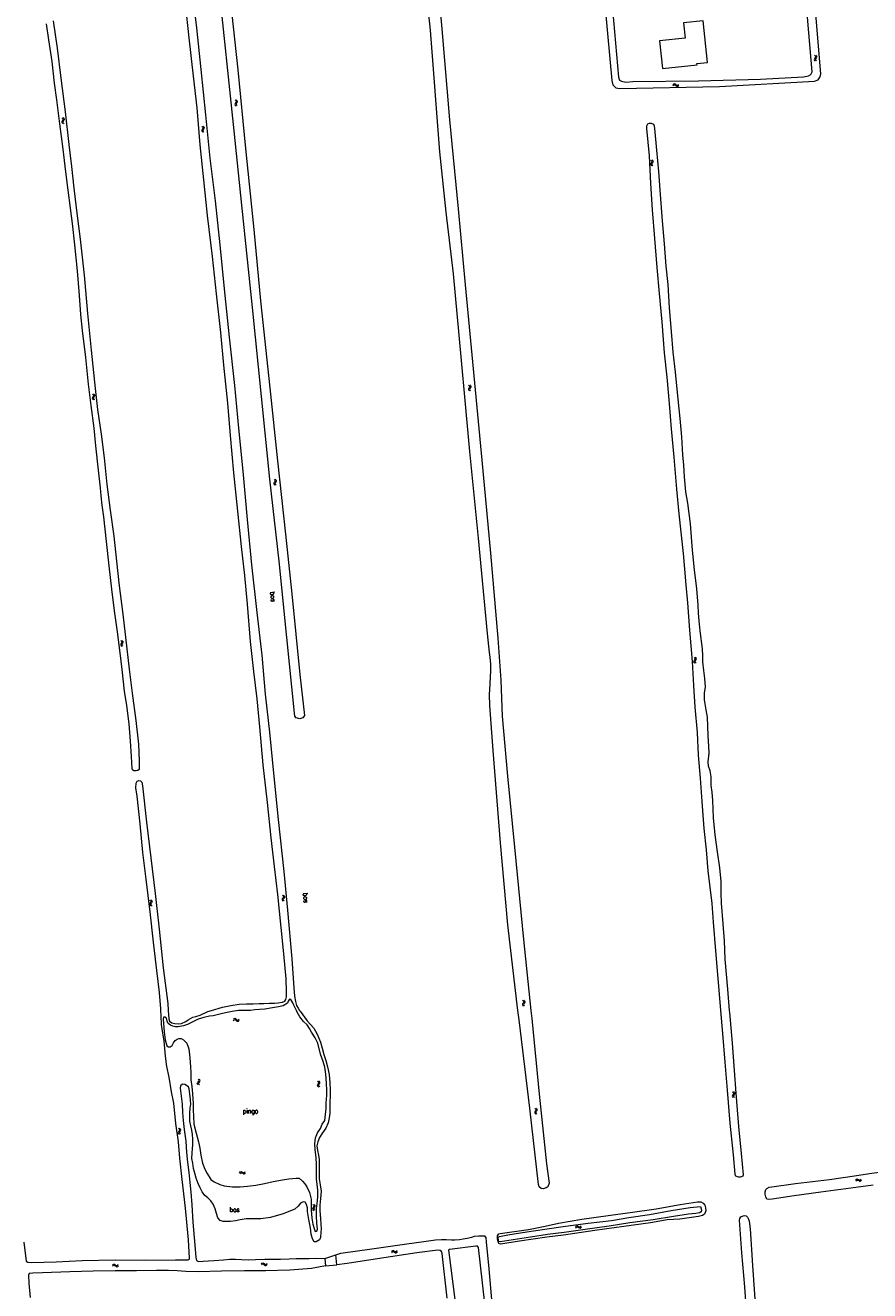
# Model space of a CAD drawing. Header units: metres. Extents: x 189705 to 199106, y 581686 to 588448.
# Tile 412 of 555: x 196484 to 196843, y 587381 to 587919. Entities that reach past the tile are written whole.
import ezdxf

# ---------------------------------------------------------------- set-up
doc = ezdxf.new("R2010")
doc.units = ezdxf.units.M
doc.layers.add('B-WA-OG-GBKN-G', color=7, linetype='Continuous', lineweight=18)
doc.styles.add('Style-STANDARD', font='STANDARD.shx')

msp = doc.modelspace()

# ---------------------------------------------------------------- linework, layer by layer
at = {"layer": 'B-WA-OG-GBKN-G'}
for p, q in [((196819.88, 587904.943), (196819.812, 587904.621)), ((196819.812, 587904.621), (196819.963, 587904.32)), ((196820.103, 587905.285), (196819.88, 587904.943)), ((196819.94, 587906.524), (196820.241, 587906.25)), ((196820.323, 587905.636), (196820.103, 587905.285)), ((196820.241, 587906.25), (196820.388, 587905.956)), ((196820.375, 587905.006), (196820.307, 587904.684)), ((196820.307, 587904.684), (196820.456, 587904.383)), ((196820.388, 587905.956), (196820.323, 587905.636)), ((196820.596, 587905.35), (196820.375, 587905.006)), ((196820.432, 587906.587), (196820.736, 587906.315)), ((196820.817, 587905.691), (196820.596, 587905.35)), ((196820.736, 587906.315), (196820.884, 587906.023)), ((196820.884, 587906.023), (196820.817, 587905.691)), ((196819.963, 587904.32), (196820.267, 587904.046)), ((196820.456, 587904.383), (196820.759, 587904.109)), ((196759.688, 587894.072), (196759.992, 587894.343)), ((196759.696, 587893.575), (196760.002, 587893.844)), ((196759.992, 587894.343), (196760.298, 587894.458)), ((196760.002, 587893.844), (196760.31, 587893.957)), ((196760.298, 587894.458), (196760.621, 587894.355)), ((196760.31, 587893.957), (196760.621, 587893.858)), ((196760.621, 587894.355), (196760.936, 587894.097)), ((196760.621, 587893.858), (196760.946, 587893.6)), ((196760.936, 587894.097), (196761.253, 587893.84)), ((196761.253, 587893.84), (196761.565, 587893.736)), ((196761.565, 587893.736), (196761.881, 587893.851)), ((196761.881, 587893.851), (196762.187, 587894.122)), ((196760.946, 587893.6), (196761.261, 587893.341)), ((196761.261, 587893.341), (196761.573, 587893.238)), ((196761.573, 587893.238), (196761.89, 587893.355)), ((196761.89, 587893.355), (196762.196, 587893.626)), ((196573.279, 587885.885), (196573.221, 587885.561)), ((196573.221, 587885.561), (196573.382, 587885.265)), ((196573.492, 587886.234), (196573.279, 587885.885)), ((196573.29, 587887.467), (196573.6, 587887.203)), ((196573.382, 587885.265), (196573.694, 587885)), ((196573.701, 587886.592), (196573.492, 587886.234)), ((196573.6, 587887.203), (196573.755, 587886.914)), ((196573.755, 587886.914), (196573.701, 587886.592)), ((196573.772, 587885.964), (196573.714, 587885.64)), ((196573.714, 587885.64), (196573.872, 587885.343)), ((196573.982, 587886.314), (196573.772, 587885.964)), ((196573.78, 587887.546), (196574.092, 587887.283)), ((196573.872, 587885.343), (196574.184, 587885.079)), ((196574.192, 587886.663), (196573.982, 587886.314)), ((196574.092, 587887.283), (196574.249, 587886.996)), ((196574.249, 587886.996), (196574.192, 587886.663)), ((196499.576, 587878.292), (196499.523, 587877.967)), ((196499.523, 587877.967), (196499.688, 587877.673)), ((196499.562, 587879.874), (196499.876, 587879.614)), ((196499.783, 587878.643), (196499.576, 587878.292)), ((196499.688, 587877.673), (196500.004, 587877.413)), ((196499.987, 587879.005), (196499.783, 587878.643)), ((196499.876, 587879.614), (196500.036, 587879.327)), ((196500.036, 587879.327), (196499.987, 587879.005)), ((196500.067, 587878.378), (196500.015, 587878.053)), ((196500.015, 587878.053), (196500.178, 587877.759)), ((196500.051, 587879.96), (196500.367, 587879.702)), ((196500.272, 587878.731), (196500.067, 587878.378)), ((196500.178, 587877.759), (196500.493, 587877.499)), ((196500.477, 587879.083), (196500.272, 587878.731)), ((196500.367, 587879.702), (196500.528, 587879.418)), ((196500.528, 587879.418), (196500.477, 587879.083)), ((196559.128, 587874.602), (196559.074, 587874.278)), ((196559.074, 587874.278), (196559.238, 587873.983)), ((196559.12, 587876.184), (196559.433, 587875.923)), ((196559.337, 587874.953), (196559.128, 587874.602)), ((196559.238, 587873.983), (196559.553, 587873.722)), ((196559.542, 587875.314), (196559.337, 587874.953)), ((196559.433, 587875.923), (196559.592, 587875.636)), ((196559.592, 587875.636), (196559.542, 587875.314)), ((196559.62, 587874.687), (196559.566, 587874.362)), ((196559.566, 587874.362), (196559.727, 587874.067)), ((196559.61, 587876.268), (196559.924, 587876.01)), ((196559.826, 587875.039), (196559.62, 587874.687)), ((196559.727, 587874.067), (196560.042, 587873.806)), ((196560.032, 587875.39), (196559.826, 587875.039)), ((196559.924, 587876.01), (196560.085, 587875.725)), ((196560.085, 587875.725), (196560.032, 587875.39)), ((196750.275, 587861.898), (196750.581, 587861.629)), ((196750.581, 587861.629), (196750.732, 587861.337)), ((196750.766, 587861.969), (196751.074, 587861.702)), ((196751.074, 587861.702), (196751.227, 587861.413)), ((196751.227, 587861.413), (196751.165, 587861.08)), ((196750.241, 587860.316), (196750.178, 587859.993)), ((196750.178, 587859.993), (196750.334, 587859.694)), ((196750.458, 587860.662), (196750.241, 587860.316)), ((196750.334, 587859.694), (196750.641, 587859.425)), ((196750.673, 587861.017), (196750.458, 587860.662)), ((196750.734, 587860.388), (196750.671, 587860.065)), ((196750.671, 587860.065), (196750.825, 587859.765)), ((196750.732, 587861.337), (196750.673, 587861.017)), ((196750.949, 587860.735), (196750.734, 587860.388)), ((196750.825, 587859.765), (196751.133, 587859.496)), ((196751.165, 587861.08), (196750.949, 587860.735)), ((196672.672, 587764.552), (196672.608, 587764.229)), ((196672.89, 587764.897), (196672.672, 587764.552)), ((196672.71, 587766.134), (196673.015, 587765.863)), ((196673.106, 587765.251), (196672.89, 587764.897)), ((196673.015, 587765.863), (196673.166, 587765.572)), ((196673.165, 587764.622), (196673.102, 587764.299)), ((196673.166, 587765.572), (196673.106, 587765.251)), ((196673.382, 587764.968), (196673.165, 587764.622)), ((196673.202, 587766.203), (196673.509, 587765.935)), ((196673.598, 587765.313), (196673.382, 587764.968)), ((196673.509, 587765.935), (196673.661, 587765.645)), ((196673.661, 587765.645), (196673.598, 587765.313)), ((196512.582, 587760.708), (196512.531, 587760.382)), ((196512.531, 587760.382), (196512.698, 587760.089)), ((196512.557, 587762.289), (196512.872, 587762.032)), ((196512.786, 587761.061), (196512.582, 587760.708)), ((196512.698, 587760.089), (196513.015, 587759.832)), ((196512.987, 587761.423), (196512.786, 587761.061)), ((196512.872, 587762.032), (196513.034, 587761.746)), ((196513.034, 587761.746), (196512.987, 587761.423)), ((196513.072, 587760.797), (196513.021, 587760.472)), ((196513.021, 587760.472), (196513.186, 587760.179)), ((196513.045, 587762.379), (196513.363, 587762.123)), ((196513.274, 587761.152), (196513.072, 587760.797)), ((196513.186, 587760.179), (196513.504, 587759.921)), ((196513.477, 587761.505), (196513.274, 587761.152)), ((196513.363, 587762.123), (196513.526, 587761.84)), ((196513.526, 587761.84), (196513.477, 587761.505)), ((196672.608, 587764.229), (196672.763, 587763.93)), ((196672.763, 587763.93), (196673.07, 587763.66)), ((196673.102, 587764.299), (196673.255, 587763.999)), ((196673.255, 587763.999), (196673.562, 587763.729)), ((196589.845, 587724.405), (196589.785, 587724.081)), ((196589.785, 587724.081), (196589.944, 587723.783)), ((196590.059, 587724.752), (196589.845, 587724.405)), ((196589.865, 587725.986), (196590.173, 587725.72)), ((196589.944, 587723.783), (196590.254, 587723.517)), ((196590.271, 587725.109), (196590.059, 587724.752)), ((196590.173, 587725.72), (196590.327, 587725.43)), ((196590.327, 587725.43), (196590.271, 587725.109)), ((196590.338, 587724.48), (196590.278, 587724.157)), ((196590.278, 587724.157), (196590.435, 587723.859)), ((196590.55, 587724.829), (196590.338, 587724.48)), ((196590.356, 587726.062), (196590.666, 587725.798)), ((196590.435, 587723.859), (196590.745, 587723.592)), ((196590.762, 587725.176), (196590.55, 587724.829)), ((196590.666, 587725.798), (196590.821, 587725.51)), ((196590.821, 587725.51), (196590.762, 587725.176)), ((196524.63, 587657.365), (196524.945, 587657.106)), ((196524.945, 587657.106), (196525.106, 587656.82)), ((196525.106, 587656.82), (196525.058, 587656.498)), ((196525.119, 587657.453), (196525.436, 587657.196)), ((196525.436, 587657.196), (196525.598, 587656.912)), ((196525.598, 587656.912), (196525.548, 587656.578)), ((196524.65, 587655.783), (196524.598, 587655.458)), ((196524.598, 587655.458), (196524.764, 587655.164)), ((196524.856, 587656.136), (196524.65, 587655.783)), ((196524.764, 587655.164), (196525.081, 587654.906)), ((196525.058, 587656.498), (196524.856, 587656.136)), ((196525.141, 587655.871), (196525.089, 587655.546)), ((196525.089, 587655.546), (196525.253, 587655.252)), ((196525.344, 587656.225), (196525.141, 587655.871)), ((196525.253, 587655.252), (196525.57, 587654.994)), ((196525.548, 587656.578), (196525.344, 587656.225)), ((196768.608, 587648.26), (196768.67, 587648.593)), ((196768.761, 587647.971), (196768.608, 587648.26)), ((196768.67, 587648.593), (196768.885, 587648.938)), ((196769.009, 587649.908), (196768.701, 587650.176)), ((196769.069, 587647.704), (196768.761, 587647.971)), ((196768.885, 587648.938), (196769.1, 587649.285)), ((196769.163, 587649.608), (196769.009, 587649.908)), ((196769.1, 587649.285), (196769.163, 587649.608)), ((196769.103, 587648.336), (196769.162, 587648.656)), ((196769.254, 587648.044), (196769.103, 587648.336)), ((196769.162, 587648.656), (196769.376, 587649.011)), ((196769.5, 587649.979), (196769.192, 587650.248)), ((196769.56, 587647.775), (196769.254, 587648.044)), ((196769.376, 587649.011), (196769.594, 587649.357)), ((196769.656, 587649.68), (196769.5, 587649.979)), ((196769.594, 587649.357), (196769.656, 587649.68)), ((196593.916, 587549.044), (196594.219, 587548.773)), ((196537.008, 587545.33), (196536.958, 587545.005)), ((196536.958, 587545.005), (196537.125, 587544.712)), ((196536.982, 587546.912), (196537.298, 587546.655)), ((196537.212, 587545.684), (196537.008, 587545.33)), ((196537.125, 587544.712), (196537.442, 587544.455)), ((196537.413, 587546.047), (196537.212, 587545.684)), ((196537.298, 587546.655), (196537.46, 587546.369)), ((196537.46, 587546.369), (196537.413, 587546.047)), ((196537.498, 587545.42), (196537.448, 587545.095)), ((196537.448, 587545.095), (196537.613, 587544.802)), ((196537.47, 587547.002), (196537.788, 587546.747)), ((196537.7, 587545.775), (196537.498, 587545.42)), ((196537.613, 587544.802), (196537.931, 587544.545)), ((196537.903, 587546.128), (196537.7, 587545.775)), ((196537.788, 587546.747), (196537.952, 587546.464)), ((196537.952, 587546.464), (196537.903, 587546.128)), ((196593.365, 587547.4), (196593.297, 587547.078)), ((196593.297, 587547.078), (196593.449, 587546.776)), ((196593.588, 587547.742), (196593.365, 587547.4)), ((196593.423, 587548.981), (196593.725, 587548.707)), ((196593.449, 587546.776), (196593.752, 587546.503)), ((196593.807, 587548.093), (196593.588, 587547.742)), ((196593.725, 587548.707), (196593.871, 587548.413)), ((196593.859, 587547.464), (196593.792, 587547.142)), ((196593.792, 587547.142), (196593.941, 587546.84)), ((196593.871, 587548.413), (196593.807, 587548.093)), ((196594.08, 587547.807), (196593.859, 587547.464)), ((196593.941, 587546.84), (196594.245, 587546.566)), ((196594.301, 587548.149), (196594.08, 587547.807)), ((196594.219, 587548.773), (196594.368, 587548.481)), ((196594.368, 587548.481), (196594.301, 587548.149)), ((196695.641, 587502.716), (196695.575, 587502.394)), ((196695.575, 587502.394), (196695.729, 587502.093)), ((196695.862, 587503.06), (196695.641, 587502.716)), ((196695.69, 587504.298), (196695.993, 587504.026)), ((196695.729, 587502.093), (196696.034, 587501.822)), ((196696.08, 587503.413), (196695.862, 587503.06)), ((196695.993, 587504.026), (196696.142, 587503.733)), ((196696.135, 587502.783), (196696.07, 587502.461)), ((196696.07, 587502.461), (196696.221, 587502.16)), ((196696.142, 587503.733), (196696.08, 587503.413)), ((196696.354, 587503.128), (196696.135, 587502.783)), ((196696.182, 587504.364), (196696.487, 587504.094)), ((196696.221, 587502.16), (196696.526, 587501.888)), ((196696.572, 587503.471), (196696.354, 587503.128)), ((196696.487, 587504.094), (196696.637, 587503.804)), ((196696.637, 587503.804), (196696.572, 587503.471)), ((196572.544, 587495.742), (196572.857, 587496.003)), ((196572.549, 587496.239), (196572.861, 587496.502)), ((196572.857, 587496.003), (196573.168, 587496.107)), ((196572.861, 587496.502), (196573.17, 587496.608)), ((196573.168, 587496.107), (196573.476, 587496)), ((196573.17, 587496.608), (196573.49, 587496.496)), ((196573.476, 587496), (196573.794, 587495.733)), ((196573.49, 587496.496), (196573.797, 587496.23)), ((196573.794, 587495.733), (196574.101, 587495.465)), ((196573.797, 587496.23), (196574.107, 587495.963)), ((196574.101, 587495.465), (196574.411, 587495.353)), ((196574.107, 587495.963), (196574.416, 587495.851)), ((196574.411, 587495.353), (196574.73, 587495.461)), ((196574.416, 587495.851), (196574.736, 587495.957)), ((196574.73, 587495.461), (196575.043, 587495.723)), ((196574.736, 587495.957), (196575.049, 587496.22)), ((196557.222, 587468.857), (196557.332, 587469.177)), ((196557.331, 587468.548), (196557.222, 587468.857)), ((196557.595, 587468.238), (196557.331, 587468.548)), ((196557.332, 587469.177), (196557.597, 587469.486)), ((196557.597, 587469.486), (196557.861, 587469.798)), ((196557.863, 587470.427), (196557.598, 587470.738)), ((196557.723, 587468.858), (196557.829, 587469.166)), ((196557.829, 587468.547), (196557.723, 587468.858)), ((196557.829, 587469.166), (196558.093, 587469.486)), ((196558.092, 587468.236), (196557.829, 587468.547)), ((196557.861, 587469.798), (196557.971, 587470.108)), ((196557.971, 587470.108), (196557.863, 587470.427)), ((196558.093, 587469.486), (196558.359, 587469.795)), ((196558.359, 587470.424), (196558.095, 587470.736)), ((196558.469, 587470.105), (196558.359, 587470.424)), ((196558.359, 587469.795), (196558.469, 587470.105)), ((196608.718, 587469.572), (196608.395, 587469.822)), ((196608.457, 587468.24), (196608.652, 587468.597)), ((196608.652, 587468.597), (196608.846, 587468.956)), ((196608.89, 587469.282), (196608.718, 587469.572)), ((196608.846, 587468.956), (196608.89, 587469.282)), ((196609.205, 587469.672), (196608.882, 587469.922)), ((196608.905, 587468.008), (196608.945, 587468.332)), ((196608.945, 587468.332), (196609.138, 587468.699)), ((196609.138, 587468.699), (196609.335, 587469.056)), ((196609.378, 587469.383), (196609.205, 587469.672)), ((196609.335, 587469.056), (196609.378, 587469.383)), ((196608.415, 587467.903), (196608.457, 587468.24)), ((196608.585, 587467.624), (196608.415, 587467.903)), ((196608.908, 587467.375), (196608.585, 587467.624)), ((196609.073, 587467.726), (196608.905, 587468.008)), ((196609.394, 587467.475), (196609.073, 587467.726)), ((196784.964, 587463.767), (196784.897, 587463.445)), ((196784.897, 587463.445), (196785.05, 587463.144)), ((196785.186, 587464.11), (196784.964, 587463.767)), ((196785.017, 587465.348), (196785.32, 587465.075)), ((196785.05, 587463.144), (196785.354, 587462.871)), ((196785.404, 587464.462), (196785.186, 587464.11)), ((196785.32, 587465.075), (196785.467, 587464.782)), ((196785.458, 587463.832), (196785.392, 587463.51)), ((196785.392, 587463.51), (196785.542, 587463.209)), ((196785.467, 587464.782), (196785.404, 587464.462)), ((196785.678, 587464.177), (196785.458, 587463.832)), ((196785.51, 587465.413), (196785.814, 587465.143)), ((196785.542, 587463.209), (196785.846, 587462.936)), ((196785.898, 587464.519), (196785.678, 587464.177)), ((196785.814, 587465.143), (196785.963, 587464.851)), ((196785.963, 587464.851), (196785.898, 587464.519)), ((196700.88, 587458.271), (196701.19, 587458.007)), ((196701.19, 587458.007), (196701.346, 587457.718)), ((196701.346, 587457.718), (196701.293, 587457.396)), ((196701.37, 587458.35), (196701.682, 587458.089)), ((196701.682, 587458.089), (196701.84, 587457.802)), ((196701.84, 587457.802), (196701.784, 587457.468)), ((196700.873, 587456.689), (196700.816, 587456.365)), ((196700.816, 587456.365), (196700.976, 587456.069)), ((196701.084, 587457.038), (196700.873, 587456.689)), ((196700.976, 587456.069), (196701.289, 587455.805)), ((196701.293, 587457.396), (196701.084, 587457.038)), ((196701.365, 587456.769), (196701.308, 587456.445)), ((196701.308, 587456.445), (196701.467, 587456.148)), ((196701.574, 587457.119), (196701.365, 587456.769)), ((196701.467, 587456.148), (196701.779, 587455.884)), ((196701.784, 587457.468), (196701.574, 587457.119)), ((196549.161, 587448.231), (196549.103, 587447.907)), ((196549.103, 587447.907), (196549.264, 587447.611)), ((196549.374, 587448.58), (196549.161, 587448.231)), ((196549.172, 587449.813), (196549.482, 587449.549)), ((196549.264, 587447.611), (196549.576, 587447.346)), ((196549.583, 587448.938), (196549.374, 587448.58)), ((196549.482, 587449.549), (196549.637, 587449.26)), ((196549.637, 587449.26), (196549.583, 587448.938)), ((196549.654, 587448.31), (196549.596, 587447.986)), ((196549.596, 587447.986), (196549.754, 587447.689)), ((196549.864, 587448.66), (196549.654, 587448.31)), ((196549.662, 587449.892), (196549.974, 587449.629)), ((196549.754, 587447.689), (196550.066, 587447.425)), ((196550.074, 587449.009), (196549.864, 587448.66)), ((196549.974, 587449.629), (196550.131, 587449.342)), ((196550.131, 587449.342), (196550.074, 587449.009)), ((196575.204, 587430.902), (196575.455, 587431.223)), ((196575.3, 587430.414), (196575.553, 587430.733)), ((196575.455, 587431.223), (196575.736, 587431.39)), ((196575.553, 587430.733), (196575.837, 587430.899)), ((196575.736, 587431.39), (196576.072, 587431.345)), ((196575.837, 587430.899), (196576.16, 587430.856)), ((196576.072, 587431.345), (196576.428, 587431.147)), ((196576.16, 587430.856), (196576.525, 587430.66)), ((196576.428, 587431.147), (196576.785, 587430.95)), ((196576.525, 587430.66), (196576.881, 587430.46)), ((196576.785, 587430.95), (196577.111, 587430.903)), ((196577.111, 587430.903), (196577.402, 587431.072)), ((196577.207, 587430.414), (196577.498, 587430.585)), ((196577.402, 587431.072), (196577.655, 587431.393)), ((196577.498, 587430.585), (196577.751, 587430.906)), ((196576.881, 587430.46), (196577.207, 587430.414)), ((196837.406, 587427.726), (196837.647, 587428.054)), ((196837.517, 587427.242), (196837.761, 587427.569)), ((196837.647, 587428.054), (196837.923, 587428.23)), ((196837.761, 587427.569), (196838.039, 587427.743)), ((196837.923, 587428.23), (196838.26, 587428.196)), ((196838.039, 587427.743), (196838.363, 587427.71)), ((196838.26, 587428.196), (196838.622, 587428.009)), ((196838.363, 587427.71), (196838.735, 587427.525)), ((196838.622, 587428.009), (196838.985, 587427.823)), ((196838.735, 587427.525), (196839.096, 587427.337)), ((196838.985, 587427.823), (196839.312, 587427.787)), ((196839.096, 587427.337), (196839.424, 587427.301)), ((196839.312, 587427.787), (196839.598, 587427.964)), ((196839.424, 587427.301), (196839.709, 587427.48)), ((196839.598, 587427.964), (196839.841, 587428.293)), ((196839.709, 587427.48), (196839.952, 587427.809)), ((196606.361, 587415.766), (196606.296, 587415.443)), ((196606.296, 587415.443), (196606.449, 587415.143)), ((196606.581, 587416.11), (196606.361, 587415.766)), ((196606.406, 587417.347), (196606.71, 587417.076)), ((196606.449, 587415.143), (196606.755, 587414.872)), ((196606.798, 587416.463), (196606.581, 587416.11)), ((196606.71, 587417.076), (196606.859, 587416.783)), ((196606.855, 587415.834), (196606.79, 587415.511)), ((196606.79, 587415.511), (196606.941, 587415.211)), ((196606.859, 587416.783), (196606.798, 587416.463)), ((196607.072, 587416.179), (196606.855, 587415.834)), ((196606.898, 587417.415), (196607.204, 587417.146)), ((196606.941, 587415.211), (196607.247, 587414.94)), ((196607.29, 587416.523), (196607.072, 587416.179)), ((196607.204, 587417.146), (196607.355, 587416.855)), ((196607.355, 587416.855), (196607.29, 587416.523)), ((196718.182, 587407.859), (196718.44, 587408.174)), ((196718.267, 587407.37), (196718.527, 587407.683)), ((196718.44, 587408.174), (196718.725, 587408.335)), ((196718.527, 587407.683), (196718.814, 587407.843)), ((196718.725, 587408.335), (196719.059, 587408.283)), ((196718.814, 587407.843), (196719.137, 587407.793)), ((196719.059, 587408.283), (196719.41, 587408.078)), ((196719.137, 587407.793), (196719.498, 587407.589)), ((196719.41, 587408.078), (196719.764, 587407.872)), ((196719.498, 587407.589), (196719.849, 587407.381)), ((196719.764, 587407.872), (196720.088, 587407.819)), ((196719.849, 587407.381), (196720.174, 587407.328)), ((196720.088, 587407.819), (196720.383, 587407.981)), ((196720.174, 587407.328), (196720.468, 587407.492)), ((196720.383, 587407.981), (196720.643, 587408.297)), ((196720.468, 587407.492), (196720.728, 587407.808)), ((196639.853, 587397.31), (196640.106, 587397.629)), ((196639.946, 587396.822), (196640.201, 587397.139)), ((196640.106, 587397.629), (196640.389, 587397.794)), ((196640.201, 587397.139), (196640.486, 587397.303)), ((196640.389, 587397.794), (196640.724, 587397.747)), ((196640.486, 587397.303), (196640.809, 587397.258)), ((196640.724, 587397.747), (196641.078, 587397.547)), ((196640.809, 587397.258), (196641.173, 587397.059)), ((196641.078, 587397.547), (196641.434, 587397.347)), ((196641.173, 587397.059), (196641.527, 587396.857)), ((196641.434, 587397.347), (196641.76, 587397.299)), ((196641.527, 587396.857), (196641.853, 587396.809)), ((196641.76, 587397.299), (196642.052, 587397.466)), ((196641.853, 587396.809), (196642.145, 587396.978)), ((196642.052, 587397.466), (196642.307, 587397.785)), ((196642.145, 587396.978), (196642.4, 587397.297)), ((196521.074, 587391.609), (196521.36, 587391.9)), ((196521.114, 587391.114), (196521.402, 587391.403)), ((196521.36, 587391.9), (196521.658, 587392.034)), ((196521.402, 587391.403), (196521.703, 587391.535)), ((196521.658, 587392.034), (196521.987, 587391.952)), ((196521.703, 587391.535), (196522.019, 587391.457)), ((196521.987, 587391.952), (196522.318, 587391.715)), ((196522.019, 587391.457), (196522.36, 587391.22)), ((196522.318, 587391.715), (196522.651, 587391.479)), ((196522.36, 587391.22), (196522.691, 587390.982)), ((196522.651, 587391.479), (196522.969, 587391.396)), ((196522.691, 587390.982), (196523.009, 587390.899)), ((196522.969, 587391.396), (196523.277, 587391.531)), ((196523.009, 587390.899), (196523.318, 587391.036)), ((196523.277, 587391.531), (196523.565, 587391.821)), ((196523.318, 587391.036), (196523.605, 587391.326)), ((196584.457, 587392.143), (196584.749, 587392.427)), ((196584.486, 587391.647), (196584.78, 587391.929)), ((196584.749, 587392.427), (196585.05, 587392.555)), ((196584.78, 587391.929), (196585.083, 587392.055)), ((196585.05, 587392.555), (196585.377, 587392.465)), ((196585.083, 587392.055), (196585.398, 587391.969)), ((196585.377, 587392.465), (196585.702, 587392.221)), ((196585.398, 587391.969), (196585.734, 587391.726)), ((196585.702, 587392.221), (196586.03, 587391.978)), ((196585.734, 587391.726), (196586.06, 587391.48)), ((196586.03, 587391.978), (196586.347, 587391.888)), ((196586.06, 587391.48), (196586.376, 587391.39)), ((196586.347, 587391.888), (196586.658, 587392.016)), ((196586.376, 587391.39), (196586.687, 587391.52)), ((196586.658, 587392.016), (196586.952, 587392.3)), ((196586.687, 587391.52), (196586.981, 587391.804))]:
    msp.add_line(p, q, dxfattribs=at)
at = {"layer": 'B-WA-OG-GBKN-G', "flags": 128}
for points in [[(196732.184, 587972.564), (196731.051, 587972.105), (196730.909, 587971.476), (196730.889, 587967.846), (196733.482, 587931.014), (196736.448, 587897.105), (196736.853, 587895.945), (196737.797, 587895.432), (196739.606, 587895.026), (196742.603, 587895.269), (196770.488, 587895.564), (196796.997, 587896.264), (196815.3, 587897.288), (196817.432, 587897.801), (196818.377, 587898.368), (196818.944, 587899.42), (196813.064, 587967.664), (196812.444, 587972.334), (196811.823, 587974.089), (196810.878, 587975.357), (196809.61, 587975.978), (196807.963, 587976.059), (196774.095, 587974.395)], [(196656.477, 587917.188), (196652.684, 587953.226), (196653.247, 587954.281), (196654.019, 587954.775), (196655.769, 587955.345), (196656.707, 587954.964), (196657.579, 587954.113), (196658.111, 587952.82), (196661.346, 587917.762), (196664.624, 587879.051), (196668.269, 587841.082), (196671.276, 587808.779), (196674.906, 587770.066), (196678.348, 587734.173), (196682.028, 587694.56), (196685.117, 587658.367), (196686.413, 587640.474), (196686.974, 587625.271), (196689.294, 587599.624), (196692.216, 587569.499), (196696.053, 587530.212), (196699.245, 587500)], [(196730.885, 587926.552), (196733.715, 587895.706), (196734.148, 587893.856), (196735.367, 587892.637), (196737.059, 587892.361), (196779.473, 587893.224), (196819.959, 587895.463), (196821.493, 587896.053), (196822.398, 587897.352), (196822.595, 587898.571), (196818.411, 587949.543)], [(196570.574, 587935.774), (196574.512, 587900.336), (196577.673, 587866.884), (196581.262, 587832.308), (196584.171, 587802.014), (196588.066, 587764.893), (196591.364, 587733.906), (196594.714, 587702.697), (196597.4, 587677.245), (196600.898, 587643.009), (196602.887, 587625.44), (196602.089, 587624.489), (196600.796, 587624.062), (196599.283, 587624.497), (196598.724, 587625.229), (196598.532, 587626.508), (196595.354, 587658.695), (196592.086, 587691.143), (196588.12, 587726.02), (196584.546, 587761.248), (196580.679, 587799.178), (196576.122, 587842.682), (196572.891, 587874.269), (196566.234, 587938.095)], [(196555.037, 587933.322), (196556.895, 587918.135), (196558.676, 587900.488), (196560.654, 587881.112), (196562.543, 587862.695), (196564.766, 587844.564), (196566.771, 587825.762), (196568.734, 587805.629), (196570.837, 587786.579), (196573.112, 587765.884), (196574.767, 587747.846), (196576.539, 587729.469), (196578.442, 587708.879), (196580.343, 587689.595), (196582.507, 587669.317), (196584.684, 587651.141), (196586.05, 587634.553), (196587.887, 587618.406), (196589.609, 587600.949), (196591.645, 587581.22), (196594.111, 587559.116), (196595.673, 587542.579), (196597.517, 587521.97), (196598.307, 587509.604), (196598.63, 587506.008), (196599.042, 587503.782), (196599.448, 587502.039), (196600.124, 587500.869), (196600.72, 587500)], [(196576.032, 587697.406), (196574.486, 587712.41), (196572.741, 587728.719), (196571.289, 587744.681), (196570.229, 587758.405), (196568.549, 587774.603), (196567.229, 587788.497), (196565.439, 587804.982), (196563.647, 587820.822), (196561.495, 587838.339), (196559.943, 587853.545), (196558.449, 587868.379), (196557.133, 587884.126), (196555.577, 587897.642), (196553.753, 587913.906), (196552.193, 587928.433)], [(196495.887, 587921.142), (196497.631, 587909.537), (196499.124, 587896.791), (196500.932, 587882.413), (196502.468, 587868.564), (196503.631, 587859.094), (196504.657, 587849.892), (196505.98, 587839.227), (196507.347, 587828.204), (196509.023, 587812.946), (196510.487, 587796.579), (196512.07, 587781.014), (196513.808, 587764.698), (196514.757, 587755.764), (196516.236, 587745.21), (196517.554, 587735.159), (196518.672, 587723.868), (196520.092, 587712.838), (196521.622, 587701.873), (196522.847, 587691.242), (196524, 587680.63), (196525.302, 587669.744), (196526.624, 587658.864), (196528.2, 587645.172), (196529.439, 587635.069), (196531.052, 587623.366), (196532.187, 587613.224), (196532.501, 587606.256), (196532.478, 587602.511), (196531.949, 587602.049), (196531.244, 587601.894), (196530.239, 587601.968), (196529.568, 587602.401), (196529.485, 587602.982), (196529.198, 587608.006), (196528.798, 587614.564), (196528.204, 587621.899), (196527.233, 587629.751), (196526.225, 587635.912), (196525.29, 587645.049), (196524.369, 587652.196), (196523.205, 587661.131)], [(196772.518, 587921.173), (196764.156, 587920.285), (196764.847, 587913.782), (196753.933, 587912.623), (196755.181, 587900.872), (196769.928, 587902.438), (196769.873, 587902.955), (196774.401, 587903.436), (196772.518, 587921.173)], [(196523.205, 587661.131), (196522.034, 587670.02), (196520.891, 587679.327), (196519.704, 587689.254), (196518.543, 587699.618), (196517.481, 587710.066), (196516.764, 587715.079), (196516.33, 587718.923), (196515.961, 587722.349), (196515.185, 587729.88), (196514.025, 587740.237), (196513.301, 587747.84), (196512.047, 587757.448), (196510.943, 587766.565), (196509.759, 587777.921), (196508.373, 587789.362), (196507.576, 587796.221), (196507.029, 587804.208), (196506.17, 587814.76), (196505.057, 587825.75), (196504.089, 587834.868), (196503.232, 587841.375), (196502.254, 587849.148), (196501.224, 587856.941), (196500.121, 587866.554), (196498.72, 587877.297), (196497.39, 587887.518), (196496.43, 587894.593), (196495.391, 587903.886), (196493.967, 587913.005), (196492.967, 587919.845)], [(196663.176, 587839.7), (196660.451, 587865.348), (196656.477, 587917.188)], [(196770.443, 587672.44), (196769.834, 587679.347), (196768.892, 587687.479), (196767.99, 587695.905), (196767.075, 587707.11), (196766.011, 587715.818), (196765.177, 587720.661), (196764.586, 587727.072), (196764.373, 587731.977), (196763.832, 587736.38), (196763.403, 587744.058), (196762.747, 587751.888), (196761.936, 587760.124), (196760.701, 587771.592), (196759.734, 587780.097), (196758.991, 587788.862), (196758.136, 587798.994), (196757.692, 587808.942), (196756.82, 587816.688), (196756.035, 587826.257), (196755.243, 587835.991), (196754.309, 587847.235), (196753.675, 587857.013), (196752.815, 587866.158), (196751.988, 587875.264), (196751.81, 587876.324), (196751.48, 587877.064), (196750.475, 587877.448), (196749.56, 587877.453), (196748.819, 587877.149), (196748.469, 587876.281), (196748.484, 587875.32), (196749.521, 587863.683), (196750.094, 587851.943), (196750.891, 587840.686), (196751.854, 587828.474), (196752.875, 587816.131), (196753.875, 587805.063), (196754.957, 587793.098), (196755.902, 587779.912), (196757.043, 587769.523), (196758.128, 587758.252), (196758.973, 587747.512), (196760.067, 587735.423), (196761.233, 587721.798), (196762.223, 587711.279), (196763.962, 587694.492), (196765.109, 587681.096), (196765.877, 587673.455), (196766.738, 587661.838)], [(196693.71, 587500), (196689.454, 587536.388), (196686.297, 587571.276), (196683.138, 587610.588), (196681.662, 587629.786), (196681.635, 587634.367), (196681.816, 587638.881), (196681.994, 587642.051), (196682.143, 587644.191), (196682.165, 587647.388), (196681.885, 587650.377), (196681.578, 587652.361), (196680.724, 587660.401), (196676.929, 587700.902), (196673.164, 587737.788), (196669.565, 587778.184), (196666.239, 587813.424), (196663.176, 587839.7)], [(196563.263, 587500), (196567.882, 587501.414), (196571.427, 587502.077), (196575.023, 587502.655), (196578.09, 587502.771), (196581.02, 587502.815), (196583.532, 587502.906), (196585.522, 587502.986), (196587.904, 587503.045), (196590.076, 587503.118), (196591.61, 587503.211), (196593.457, 587503.507), (196594.404, 587503.863), (196594.947, 587504.573), (196595.205, 587505.812), (196595.171, 587507.88), (196594.984, 587513.433), (196594.059, 587523.992), (196592.921, 587535.308), (196591.496, 587549.287), (196590.099, 587561.23), (196588.709, 587573.467), (196587.072, 587588.484), (196585.241, 587604.435), (196583.777, 587620.73), (196582.712, 587632.536), (196581.333, 587644.192), (196579.919, 587656.983), (196578.545, 587672.933), (196577.429, 587685.149), (196576.032, 587697.406)], [(196783.778, 587500), (196783.086, 587509.032), (196781.969, 587521.794), (196781.666, 587529.53), (196781.092, 587536.837), (196780.329, 587545.589), (196780.218, 587549.925), (196780.222, 587554.829), (196779.693, 587560.638), (196778.66, 587567.521), (196777.634, 587574.646), (196776.877, 587581.934), (196776.585, 587589.331), (196776.372, 587592.843), (196775.974, 587595.696), (196775.887, 587599.377), (196775.48, 587601.91), (196774.751, 587603.986), (196774.707, 587605.771), (196775.084, 587609.411), (196774.961, 587612.433), (196774.7, 587616.776), (196774.484, 587620.994), (196774.365, 587624.768), (196773.869, 587627.882), (196773.046, 587632.189), (196773.151, 587635.065), (196773.536, 587637.718), (196773.31, 587641.191), (196772.837, 587644.705), (196772.461, 587648.283), (196772.447, 587650.859), (196772.206, 587653.855), (196771.235, 587661.471), (196770.83, 587665.768), (196770.558, 587669.104), (196770.443, 587672.44)], [(196766.738, 587661.838), (196767.806, 587648.409), (196768.373, 587638.285), (196768.984, 587629.023), (196769.953, 587618.282), (196770.444, 587608.577), (196771.228, 587598.758), (196771.914, 587588.928), (196772.788, 587577.35), (196773.871, 587568.341), (196774.509, 587559.374), (196775.306, 587552.374), (196776.182, 587545.419), (196776.826, 587537.583), (196777.775, 587525.344), (196778.799, 587513.55), (196779.641, 587503.542), (196779.955, 587500)], [(196541.676, 587500), (196541.652, 587500.622), (196541.096, 587507.553), (196539.953, 587517.009), (196538.634, 587529.05), (196537.207, 587541.979), (196535.417, 587555.816), (196534.024, 587567.211), (196532.902, 587579.441), (196531.588, 587591.149), (196531.095, 587594.686), (196531.146, 587596.644), (196531.547, 587597.576), (196532.285, 587597.822), (196533.1, 587597.715), (196533.646, 587597.081)], [(196533.646, 587597.081), (196533.955, 587595.553), (196535.657, 587580.118), (196537.483, 587564.964), (196539.257, 587549.764), (196540.926, 587534.499), (196542.631, 587518.17), (196544.601, 587502.865), (196544.798, 587500)], [(196599.368, 587500), (196599.001, 587500.774), (196598.287, 587502.237), (196597.859, 587503.191), (196597.08, 587504.641), (196596.388, 587504.695), (196595.838, 587503.94), (196595.575, 587503.119), (196593.823, 587501.949), (196591.773, 587501.471), (196589.228, 587501.087), (196585.899, 587500.482), (196583.667, 587500.357), (196581.762, 587500.219), (196579.799, 587500)], [(196483.362, 587401.272), (196484.359, 587393.198), (196485.063, 587392.779), (196486.648, 587392.631), (196497.146, 587393.002), (196508.194, 587393.547), (196522.248, 587393.797), (196535.114, 587393.632), (196547.921, 587393.801), (196553.343, 587393.891), (196553.853, 587394.099), (196553.919, 587394.535), (196553.418, 587402.386), (196552.22, 587415.757), (196550.739, 587428.008), (196549.836, 587437.112), (196549.261, 587443.996), (196548.133, 587451.881), (196547.262, 587460.541), (196546.218, 587465.307), (196545.262, 587471.559), (196544.295, 587476.162), (196543.622, 587480.437), (196543.052, 587487.08), (196542.558, 587490.252), (196542.033, 587493.94), (196541.768, 587497.601), (196541.676, 587500)], [(196562.364, 587497.556), (196559.988, 587496.962), (196557.65, 587496.25), (196555.573, 587495.303), (196552.986, 587494.018), (196551.327, 587493.448), (196549.055, 587492.945), (196547.907, 587493.027), (196546.76, 587493.278), (196545.795, 587493.685), (196544.87, 587494.405), (196544.442, 587495.346), (196544.288, 587496.142), (196544.054, 587496.743), (196543.403, 587497.097), (196542.894, 587497.033), (196542.696, 587496.211), (196543.074, 587490.913), (196543.482, 587487.493), (196544.206, 587484.946), (196544.988, 587484.448), (196545.627, 587484.512), (196546.542, 587485.11), (196547.132, 587486.139), (196547.84, 587487.207), (196548.676, 587487.792), (196549.29, 587488.091), (196550.295, 587488.075), (196551.272, 587487.511), (196552.717, 587486.02), (196553.572, 587483.617), (196554.031, 587479.805), (196554.322, 587476.02), (196554.393, 587473.358), (196554.424, 587470.474), (196554.847, 587467.602), (196555.192, 587464.509), (196555.455, 587460.372), (196555.434, 587457.54), (196555.532, 587454.969), (196555.732, 587451.55), (196556.687, 587447.803), (196557.708, 587444.055), (196558.289, 587441.417), (196558.75, 587438.324), (196559.433, 587434.968), (196560.379, 587432.395), (196561.392, 587430.513), (196563.029, 587428.069), (196564.331, 587427.009)], [(196544.798, 587500), (196545.047, 587496.379), (196545.435, 587495.347), (196546.321, 587494.673), (196547.658, 587494.343), (196549.236, 587494.221), (196550.509, 587494.394), (196552.266, 587495.251), (196553.384, 587495.979), (196555.311, 587497.037), (196556.546, 587497.445), (196558.485, 587498.007), (196561.692, 587499.519), (196563.263, 587500)], [(196579.799, 587500), (196579.36, 587499.951), (196576.62, 587499.919), (196574.819, 587499.95), (196572.052, 587499.54), (196569.153, 587498.882), (196567.351, 587498.561), (196563.917, 587497.695), (196562.364, 587497.556)], [(196612.227, 587468.965), (196611.885, 587472.841), (196611.475, 587475.818), (196610.764, 587478.26), (196609.636, 587481.316), (196608.474, 587486.004), (196607.398, 587488.355), (196605.877, 587490.669), (196604.902, 587492.263), (196603.941, 587493.806), (196602.366, 587495.324), (196600.883, 587497.246), (196599.701, 587499.297), (196599.368, 587500)], [(196600.72, 587500), (196600.962, 587499.647), (196603.992, 587495.568), (196606.769, 587492.475), (196608.302, 587489.841), (196609.611, 587486.491)], [(196699.245, 587500), (196699.605, 587496.589), (196702.665, 587464.285), (196705.901, 587434.63), (196707.015, 587426.51), (196706.463, 587424.907), (196705.744, 587424.439), (196704.412, 587424.077), (196703.564, 587424.144), (196702.731, 587424.903), (196702.408, 587425.922), (196698.8, 587458.397), (196694.176, 587496.016), (196693.71, 587500)], [(196779.955, 587500), (196780.833, 587490.106), (196781.796, 587477.914), (196782.721, 587466.061), (196783.898, 587451.985), (196785.331, 587438.443), (196786.032, 587430.26)], [(196786.032, 587430.26), (196786.323, 587429.617), (196787.027, 587429.248), (196787.563, 587429.115), (196788.439, 587429.156), (196789.015, 587429.291), (196789.632, 587429.609), (196789.771, 587429.967), (196788.898, 587439.015), (196787.742, 587450.567), (196786.605, 587464.69), (196785.84, 587474.377), (196784.967, 587486.092), (196783.85, 587499.057), (196783.778, 587500)], [(196609.611, 587486.491), (196610.407, 587483.944), (196611.111, 587481.195), (196611.9, 587478.616), (196612.63, 587475.92), (196613.281, 587472.695), (196613.63, 587469.106), (196613.806, 587466.345), (196613.792, 587463.488), (196613.687, 587460.956), (196613.627, 587457.949), (196613.57, 587456.305), (196613.35, 587454.27), (196612.914, 587452.183), (196611.975, 587449.882), (196610.495, 587447.851), (196609.276, 587445.923), (196608.462, 587444), (196608.125, 587442.318), (196608.374, 587440.366), (196608.806, 587438.414), (196609.056, 587436.515), (196609.042, 587433.821), (196609.067, 587431.093), (196609.125, 587428.229), (196609.517, 587425.794), (196609.901, 587423.092), (196609.684, 587419.87), (196609.389, 587417.065), (196609.416, 587414.834), (196609.687, 587411.212), (196609.864, 587408.986), (196609.872, 587407.055), (196609.836, 587405.646), (196609.601, 587403.389), (196609.24, 587402.307), (196607.848, 587401.469), (196606.967, 587401.426), (196606.259, 587402.732), (196605.684, 587404.77), (196605.338, 587407.38), (196604.617, 587410.938), (196604.163, 587414.351), (196604.063, 587416.002), (196603.753, 587417.419), (196603.11, 587418.367), (196602.327, 587418.512), (196601.191, 587417.993), (196600.091, 587416.633), (196598.757, 587415.442)], [(196598.757, 587415.442), (196596.229, 587414.412), (196593.812, 587413.374), (196588.354, 587411.888), (196584.216, 587411.331), (196580.523, 587411.302), (196577.979, 587411.276), (196575.466, 587410.799), (196573.455, 587410.459), (196571.353, 587410.164), (196569.742, 587410.129), (196568.169, 587410.134), (196566.911, 587410.561), (196565.949, 587411.653), (196565.405, 587413.475), (196564.837, 587415.486), (196563.954, 587417.491), (196562.954, 587418.955), (196561.698, 587420.179), (196560.402, 587421.252), (196559.31, 587422.716), (196558.368, 587424.474), (196557.571, 587426.303), (196556.755, 587428.576), (196556.186, 587430.697), (196555.637, 587432.748), (196555.251, 587434.921), (196554.924, 587436.951), (196554.956, 587439.378), (196555.196, 587441.126), (196555.337, 587442.94), (196555.376, 587445.197), (196555.186, 587447.22), (196554.884, 587449.015), (196554.425, 587450.804), (196553.993, 587452.775), (196553.978, 587454.309), (196554.049, 587456.546), (196554.171, 587458.366), (196554.404, 587460.101), (196554.382, 587461.758), (196554.164, 587463.299), (196553.808, 587466.582), (196553.51, 587467.463), (196551.953, 587468.439), (196550.89, 587468.52), (196550.099, 587467.916), (196549.914, 587466.898), (196550.348, 587463.426), (196550.75, 587460.098)], [(196564.331, 587427.009), (196566.769, 587425.919), (196568.698, 587425.353), (196572.129, 587424.861), (196575.391, 587424.905), (196578.628, 587425.144), (196582.152, 587425.605), (196585.847, 587426.273), (196589.503, 587427.164), (196593.433, 587427.885), (196596.239, 587428.308), (196599.346, 587428.626), (196600.637, 587428.518), (196601.991, 587427.327), (196602.941, 587426.15), (196603.877, 587424.895), (196604.941, 587422.517), (196605.677, 587419.71), (196605.711, 587417.557), (196605.678, 587415.051), (196605.969, 587411.554), (196606.34, 587408.969), (196606.897, 587407.206), (196607.389, 587405.874), (196608.068, 587406.055), (196608.318, 587406.824), (196608.116, 587409.434), (196607.903, 587412.592), (196607.91, 587415.476), (196608.337, 587418.933), (196608.537, 587420.733), (196608.506, 587423.539), (196608.173, 587425.915), (196607.97, 587428.355), (196607.967, 587432.022), (196607.987, 587434.54), (196607.746, 587437.242), (196607.403, 587440.766), (196607.174, 587443.155), (196607.586, 587445.803), (196608.439, 587447.888), (196609.592, 587449.751), (196610.419, 587451.51), (196611.428, 587453.165), (196611.813, 587455.682), (196612.029, 587458.213), (196612.022, 587460.536), (196612.292, 587463.954), (196612.297, 587465.924), (196612.227, 587468.965)], [(196550.75, 587460.098), (196550.884, 587456.535), (196551.163, 587453.109), (196551.57, 587449.232), (196552.262, 587444.331), (196552.653, 587439.528), (196553.099, 587435.364), (196553.545, 587431.024), (196554.101, 587426.743), (196554.442, 587422.592), (196554.826, 587417.189), (196555.322, 587409.9), (196556.223, 587400.026), (196556.574, 587394.767), (196556.845, 587393.572), (196557.653, 587393.178), (196559.65, 587393.251), (196564.211, 587393.598), (196568.361, 587393.848), (196571.044, 587394.082), (196573.49, 587394.128), (196575.982, 587393.939), (196579.211, 587393.807), (196581.952, 587393.943), (196585.958, 587394.056), (196588.868, 587394.081), (196592.627, 587394.137), (196596.268, 587394.284), (196599.243, 587394.393), (196601.827, 587394.419), (196604.776, 587394.457), (196607.523, 587394.469), (196611.542, 587394.459)], [(196844.876, 587425.565), (196835.395, 587424.314), (196822.683, 587422.687), (196811.239, 587421.034), (196801.876, 587419.666), (196800.267, 587419.517), (196799.659, 587419.709), (196799.173, 587420.594), (196798.95, 587421.805), (196798.948, 587422.733), (196799.233, 587423.693), (196799.707, 587424.201), (196800.644, 587424.726), (196801.763, 587424.858), (196811.898, 587426.256), (196826.285, 587428.012), (196836.917, 587429.571), (196843.343, 587430.541), (196852.575, 587431.904)], [(196694.403, 587401.722), (196686.336, 587400.504), (196685.619, 587400.806), (196685.249, 587401.688), (196685.062, 587402.55), (196684.98, 587403.405), (196685.06, 587404.05), (196685.584, 587404.825), (196686.191, 587405.019), (196698.253, 587406.71), (196705.277, 587408.218), (196710.984, 587409.427), (196720.872, 587411.101), (196732.067, 587412.689), (196741.535, 587414.005), (196752.553, 587415.594), (196762.808, 587417.383), (196770.169, 587418.545), (196771.483, 587418.454), (196772.468, 587418.005), (196773.209, 587417.08), (196773.596, 587415.92), (196773.702, 587414.651), (196773.087, 587413.281), (196772.26, 587412.664), (196770.565, 587412.221), (196762.582, 587411.114), (196757.147, 587410.786), (196750.152, 587409.577), (196738.774, 587408.068), (196726.375, 587406.334), (196713.144, 587404.356), (196705.982, 587403.408), (196694.403, 587401.722)], [(196699.082, 587403.429), (196686.153, 587401.548), (196685.61, 587401.557), (196685.481, 587401.734), (196685.359, 587402.408), (196685.251, 587403.023), (196685.306, 587403.487), (196685.915, 587403.772), (196686.498, 587403.9), (196689.364, 587404.508), (196697.428, 587405.67), (196705.202, 587406.915), (196713.956, 587408.155), (196723.588, 587409.47), (196733.538, 587410.627), (196740.913, 587411.795), (196749.74, 587413.186), (196758.954, 587414.803), (196766.996, 587416.138), (196771.379, 587416.458), (196771.656, 587415.574), (196771.757, 587414.802), (196771.702, 587414.272), (196770.908, 587413.773), (196769.449, 587413.531), (196766.348, 587413.251), (196759.93, 587412.327), (196751.312, 587410.903), (196741.386, 587409.524), (196732.526, 587408.192), (196722.273, 587406.71), (196713.303, 587405.491), (196706.275, 587404.636), (196699.082, 587403.429)], [(196791.355, 587366.22), (196790.306, 587382.31), (196789.06, 587396.779), (196788.066, 587410.672), (196788.193, 587411.371), (196788.602, 587412.088), (196789.507, 587412.587), (196790.161, 587412.682), (196790.834, 587412.542), (196791.433, 587412.023), (196791.873, 587411.164), (196792.157, 587410.319), (196792.553, 587407.002), (196793.544, 587391.444), (196794.877, 587373.071)], [(196616.184, 587395.908), (196618.327, 587396.601), (196631.439, 587398.518), (196645.355, 587400.53), (196654.603, 587401.784), (196658.597, 587402.276), (196661.196, 587402.482), (196663.198, 587402.516), (196665.455, 587402.399), (196666.865, 587402.395), (196668.757, 587402.54), (196670.421, 587402.771), (196672.092, 587403.027), (196674.025, 587403.499), (196675.272, 587403.841), (196677.08, 587404.039), (196678.43, 587404.081), (196679.396, 587403.967), (196679.968, 587403.189), (196680.211, 587401.486), (196681.362, 587389.948), (196682.582, 587375.264)], [(196680.707, 587365.171), (196678.676, 587383.98), (196676.882, 587399.004), (196676.531, 587399.605), (196675.827, 587399.652), (196664.542, 587398.253), (196664.091, 587397.922), (196664.265, 587396.877), (196666.881, 587376.984)], [(196611.542, 587394.459), (196616.184, 587395.908)], [(196611.542, 587394.459), (196611.762, 587391.257)], [(196616.577, 587391.711), (196616.184, 587395.908)], [(196663.62, 587377.475), (196661.399, 587396.48), (196661.108, 587397.388), (196660.587, 587397.859), (196659.603, 587397.992), (196650.628, 587396.789), (196634.722, 587394.345), (196621.015, 587392.222), (196616.577, 587391.711)], [(196611.762, 587391.257), (196605.88, 587390.098), (196596.614, 587389.417), (196586.193, 587389.19), (196577.366, 587389.096), (196567.507, 587388.985), (196557.733, 587388.782), (196552.331, 587388.901), (196548.645, 587389.12), (196544.985, 587389.24), (196539.877, 587389.234), (196531.31, 587389.185), (196522.306, 587389.195), (196512.95, 587389.011), (196502.98, 587388.679), (196491.339, 587388.344), (196487.202, 587388.172), (196485.577, 587388.007), (196485.301, 587387.29), (196485.54, 587383.838), (196486.085, 587377.756)], [(196611.762, 587391.257), (196616.577, 587391.711)]]:
    msp.add_lwpolyline(points, dxfattribs=at)

# ---------------------------------------------------------------- texts
at = {"layer": 'B-WA-OG-GBKN-G', "style": 'Style-STANDARD'}
for rotation, p in [(276.25793, (196588.262, 587678.034)), (274.58763, (196602.273, 587549.927))]:
    msp.add_text('bos', height=2, rotation=rotation, dxfattribs=at).set_placement(p)
for s, p in [('pingo', (196576.592, 587456.158)), ('bos', (196570.954, 587414.185))]:
    msp.add_text(s, height=2, dxfattribs=at).set_placement(p)

doc.saveas('drawing.dxf')
